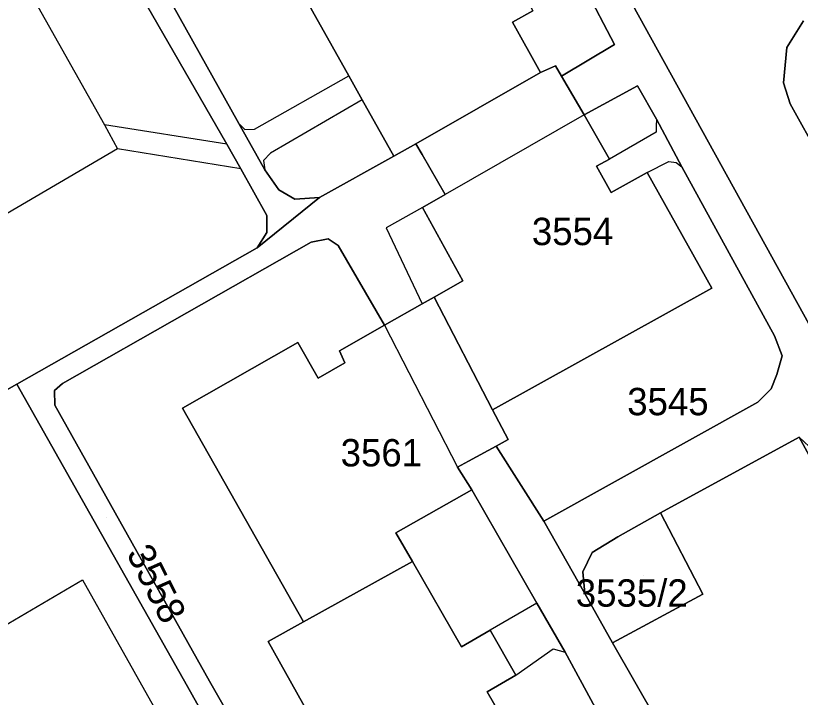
# Model space of a CAD drawing. Extents: x -262715 to -259381, y -1237238 to -1231182.
# Drawn here: x -261540.5 to -261483.2, y -1235944.8 to -1235895 of the extents above; entities that cross this region are included whole.
import ezdxf

# ---------------------------------------------------------------- set-up
doc = ezdxf.new("R2010")
doc.units = 0
for name, color, linetype in [('body_kn', 7, 'Continuous'), ('kladpar_druhypozemkov', 7, 'Continuous'), ('kladpar_hranice', 7, 'Continuous'), ('kladpar_parcelnecisla', 7, 'Continuous'), ('kladpar_plochy', 7, 'Continuous'), ('zappar_hrandruhpozemk', 7, 'Continuous')]:
    doc.layers.add(name, color=color, linetype=linetype)

msp = doc.modelspace()

# ---------------------------------------------------------------- linework, layer by layer
at = {"layer": 'body_kn'}
for p, q in [((-261504.23, -1235895.5), (-261504.23, -1235895.5)), ((-261496.78, -1235897.15), (-261496.78, -1235897.15)), ((-261484.19, -1235897.36), (-261484.19, -1235897.36)), ((-261501.1, -1235898.69), (-261501.1, -1235898.69)), ((-261501.1, -1235898.69), (-261501.1, -1235898.69)), ((-261516.2, -1235899.43), (-261516.2, -1235899.43)), ((-261502.2, -1235899.18), (-261502.2, -1235899.18)), ((-261500.65, -1235899.46), (-261500.65, -1235899.46)), ((-261495.11, -1235900.16), (-261495.11, -1235900.16)), ((-261495.11, -1235900.16), (-261495.11, -1235900.16)), ((-261484.44, -1235899.95), (-261484.44, -1235899.95)), ((-261515.22, -1235901.18), (-261515.22, -1235901.18)), ((-261515.22, -1235901.18), (-261515.22, -1235901.18)), ((-261483.95, -1235901.48), (-261483.95, -1235901.48)), ((-261499.01, -1235902.29), (-261499.01, -1235902.29)), ((-261499.01, -1235902.29), (-261499.01, -1235902.29)), ((-261534.07, -1235903), (-261534.07, -1235903)), ((-261524.24, -1235902.92), (-261524.24, -1235902.92)), ((-261524.24, -1235902.92), (-261524.24, -1235902.92)), ((-261493.72, -1235902.6), (-261493.72, -1235902.6)), ((-261493.72, -1235902.6), (-261493.72, -1235902.6)), ((-261523.8, -1235903.34), (-261523.8, -1235903.34)), ((-261523.1, -1235903.32), (-261523.1, -1235903.32)), ((-261493.74, -1235903.54), (-261493.74, -1235903.54)), ((-261493.73, -1235903.1), (-261493.73, -1235903.1)), ((-261525.12, -1235904.42), (-261525.12, -1235904.42)), ((-261525.12, -1235904.42), (-261525.12, -1235904.42)), ((-261511.31, -1235904.39), (-261511.31, -1235904.39)), ((-261511.31, -1235904.39), (-261511.31, -1235904.39)), ((-261533.12, -1235904.76), (-261533.12, -1235904.76)), ((-261533.12, -1235904.76), (-261533.12, -1235904.76)), ((-261521.93, -1235905.08), (-261521.93, -1235905.08)), ((-261512.92, -1235905.29), (-261512.92, -1235905.29)), ((-261510.85, -1235905.18), (-261510.85, -1235905.18)), ((-261522.43, -1235905.62), (-261522.43, -1235905.62)), ((-261497.15, -1235905.51), (-261497.15, -1235905.51)), ((-261492.8, -1235905.7), (-261492.8, -1235905.7)), ((-261492.27, -1235905.77), (-261492.27, -1235905.77)), ((-261524.09, -1235906.23), (-261524.09, -1235906.23)), ((-261524.09, -1235906.23), (-261524.09, -1235906.23)), ((-261522.33, -1235906.3), (-261522.33, -1235906.3)), ((-261498.1, -1235906.04), (-261498.1, -1235906.04)), ((-261491.85, -1235906.07), (-261491.85, -1235906.07)), ((-261494.4, -1235906.49), (-261494.4, -1235906.49)), ((-261494.4, -1235906.49), (-261494.4, -1235906.49)), ((-261521.31, -1235907.77), (-261521.31, -1235907.77)), ((-261509.15, -1235908.1), (-261509.15, -1235908.1)), ((-261497.02, -1235907.96), (-261497.02, -1235907.96)), ((-261520.15, -1235908.45), (-261520.15, -1235908.45)), ((-261518.35, -1235908.32), (-261518.35, -1235908.32)), ((-261510.81, -1235909.04), (-261510.81, -1235909.04)), ((-261510.81, -1235909.04), (-261510.81, -1235909.04)), ((-261522.2, -1235909.63), (-261522.2, -1235909.63)), ((-261522.2, -1235910.88), (-261522.2, -1235910.88)), ((-261513.48, -1235910.54), (-261513.48, -1235910.54)), ((-261518.95, -1235911.58), (-261518.95, -1235911.58)), ((-261517.71, -1235911.33), (-261517.71, -1235911.33)), ((-261522.89, -1235911.99), (-261522.89, -1235911.99)), ((-261516.98, -1235911.82), (-261516.98, -1235911.82)), ((-261507.88, -1235914.42), (-261507.88, -1235914.42)), ((-261489.66, -1235914.94), (-261489.66, -1235914.94)), ((-261509.96, -1235915.59), (-261509.96, -1235915.59)), ((-261509.96, -1235915.59), (-261509.96, -1235915.59)), ((-261510.83, -1235916.09), (-261510.83, -1235916.09)), ((-261513.59, -1235917.65), (-261513.59, -1235917.65)), ((-261513.59, -1235917.65), (-261513.59, -1235917.65)), ((-261485.1, -1235918.43), (-261485.1, -1235918.43)), ((-261519.92, -1235918.91), (-261519.92, -1235918.91)), ((-261516.89, -1235919.52), (-261516.89, -1235919.52)), ((-261484.53, -1235919.9), (-261484.53, -1235919.9)), ((-261516.5, -1235920.41), (-261516.5, -1235920.41)), ((-261484.92, -1235921.26), (-261484.92, -1235921.26)), ((-261540.46, -1235921.96), (-261540.46, -1235921.96)), ((-261540.46, -1235921.96), (-261540.46, -1235921.96)), ((-261537.13, -1235921.9), (-261537.13, -1235921.9)), ((-261518.43, -1235921.52), (-261518.43, -1235921.52)), ((-261537.71, -1235922.41), (-261537.71, -1235922.41)), ((-261485.32, -1235922.31), (-261485.32, -1235922.31)), ((-261537.7, -1235923.49), (-261537.7, -1235923.49)), ((-261486.31, -1235923.27), (-261486.31, -1235923.27)), ((-261528.35, -1235923.71), (-261528.35, -1235923.71)), ((-261505.7, -1235923.84), (-261505.7, -1235923.84)), ((-261483.28, -1235925.82), (-261483.28, -1235925.82)), ((-261483.28, -1235925.82), (-261483.28, -1235925.82)), ((-261505.44, -1235926.49), (-261505.44, -1235926.49)), ((-261505.44, -1235926.49), (-261505.44, -1235926.49)), ((-261504.56, -1235926.01), (-261504.56, -1235926.01)), ((-261507.46, -1235927.59), (-261507.46, -1235927.59)), ((-261508.27, -1235928.03), (-261508.27, -1235928.03)), ((-261507.21, -1235929.67), (-261507.21, -1235929.67)), ((-261507.21, -1235929.67), (-261507.21, -1235929.67)), ((-261493.41, -1235931.37), (-261493.41, -1235931.37)), ((-261493.41, -1235931.37), (-261493.41, -1235931.37)), ((-261501.95, -1235931.98), (-261501.95, -1235931.98)), ((-261512.76, -1235932.82), (-261512.76, -1235932.82)), ((-261496.54, -1235933.12), (-261496.54, -1235933.12)), ((-261498.42, -1235934.26), (-261498.42, -1235934.26)), ((-261511.55, -1235934.92), (-261511.55, -1235934.92)), ((-261511.55, -1235934.92), (-261511.55, -1235934.92)), ((-261499.09, -1235935.66), (-261499.09, -1235935.66)), ((-261535.67, -1235936.25), (-261535.67, -1235936.25)), ((-261498.95, -1235937.26), (-261498.95, -1235937.26)), ((-261490.32, -1235937.3), (-261490.32, -1235937.3)), ((-261502.45, -1235937.97), (-261502.45, -1235937.97)), ((-261502.45, -1235937.97), (-261502.45, -1235937.97)), ((-261519.51, -1235939.33), (-261519.51, -1235939.33)), ((-261505.87, -1235939.94), (-261505.87, -1235939.94)), ((-261522.1, -1235940.77), (-261522.1, -1235940.77)), ((-261496.92, -1235940.85), (-261496.92, -1235940.85)), ((-261507.97, -1235941.15), (-261507.97, -1235941.15)), ((-261501.26, -1235941.31), (-261501.26, -1235941.31)), ((-261500.4, -1235941.55), (-261500.4, -1235941.55)), ((-261526.39, -1235943.66), (-261526.39, -1235943.66)), ((-261503.99, -1235943.22), (-261503.99, -1235943.22)), ((-261503.99, -1235943.22), (-261503.99, -1235943.22)), ((-261527.77, -1235944.43), (-261527.77, -1235944.43)), ((-261506.09, -1235944.43), (-261506.09, -1235944.43))]:
    msp.add_line(p, q, dxfattribs=at)
at = {"layer": 'kladpar_druhypozemkov'}
for p, q in [((-261499.69, -1235909.67), (-261499.69, -1235909.67)), ((-261492.04, -1235922.33), (-261492.04, -1235922.33)), ((-261513.74, -1235926.05), (-261513.74, -1235926.05)), ((-261533.89, -1235931.69), (-261533.89, -1235931.69)), ((-261494.65, -1235935.93), (-261494.65, -1235935.93))]:
    msp.add_line(p, q, dxfattribs=at)
at = {"layer": 'kladpar_hranice'}
for points in [[(-261535.17, -1235821.81), (-261498.26, -1235889.12), (-261476.92, -1235927.77)], [(-261476.92, -1235927.77), (-261498.26, -1235889.12), (-261535.17, -1235821.81)], [(-261561.64, -1235840.09), (-261553.29, -1235855.08), (-261550.64, -1235859.41), (-261540.64, -1235877.08), (-261538.69, -1235880.86), (-261525.12, -1235904.42), (-261524.09, -1235906.23), (-261522.2, -1235909.63), (-261522.2, -1235910.88), (-261522.89, -1235911.99), (-261540.46, -1235921.96), (-261562.34, -1235934.38), (-261576.65, -1235909.14), (-261577.52, -1235907.74), (-261598.05, -1235872.26), (-261592.46, -1235857.37), (-261566.2, -1235842.67), (-261561.64, -1235840.09)], [(-261544.98, -1235865.77), (-261538.62, -1235877.52), (-261536.85, -1235880.56), (-261533.11, -1235887.24), (-261530.97, -1235890.86), (-261524.24, -1235902.92), (-261522.33, -1235906.3), (-261521.31, -1235907.77), (-261520.15, -1235908.45), (-261518.35, -1235908.32), (-261522.89, -1235911.99), (-261522.2, -1235910.88), (-261522.2, -1235909.63), (-261524.09, -1235906.23), (-261525.12, -1235904.42), (-261538.69, -1235880.86), (-261540.64, -1235877.08), (-261550.64, -1235859.41)], [(-261534.38, -1235866.93), (-261530.5, -1235873.86), (-261529.53, -1235875.61), (-261527.23, -1235879.71), (-261524.88, -1235883.91), (-261523.76, -1235885.92), (-261520.08, -1235892.5), (-261516.2, -1235899.43), (-261515.22, -1235901.18), (-261512.92, -1235905.29), (-261518.35, -1235908.32), (-261520.15, -1235908.45), (-261521.31, -1235907.77), (-261522.33, -1235906.3), (-261524.24, -1235902.92), (-261530.97, -1235890.86), (-261533.11, -1235887.24), (-261536.85, -1235880.56), (-261538.62, -1235877.52), (-261544.98, -1235865.77)], [(-261516.4, -1235873.51), (-261514.36, -1235877.19), (-261512.86, -1235876.36), (-261512.23, -1235877.49), (-261511.16, -1235879.42), (-261512.67, -1235880.25), (-261509.28, -1235886.37), (-261505.92, -1235892.46), (-261504.43, -1235891.63), (-261503.79, -1235892.79), (-261502.75, -1235894.67), (-261504.23, -1235895.5), (-261502.2, -1235899.18), (-261511.31, -1235904.39), (-261512.92, -1235905.29), (-261515.22, -1235901.18), (-261516.2, -1235899.43), (-261520.08, -1235892.5), (-261523.76, -1235885.92), (-261524.88, -1235883.91), (-261527.23, -1235879.71), (-261516.4, -1235873.51)], [(-261498.96, -1235892.98), (-261496.78, -1235897.15), (-261500.65, -1235899.46), (-261501.1, -1235898.69), (-261502.2, -1235899.18), (-261504.23, -1235895.5), (-261502.75, -1235894.67)], [(-261481.82, -1235927.19), (-261483.28, -1235925.82), (-261493.41, -1235931.37), (-261496.54, -1235933.12), (-261498.42, -1235934.26), (-261499.09, -1235935.66), (-261498.95, -1235937.26), (-261501.95, -1235931.98), (-261486.31, -1235923.27), (-261485.32, -1235922.31), (-261484.92, -1235921.26), (-261484.53, -1235919.9), (-261485.1, -1235918.43), (-261491.85, -1235906.07), (-261493.72, -1235902.6), (-261495.11, -1235900.16), (-261499.01, -1235902.29), (-261500.65, -1235899.46), (-261496.78, -1235897.15), (-261498.96, -1235892.98)], [(-261481.77, -1235905.38), (-261483.95, -1235901.48), (-261484.44, -1235899.95), (-261484.19, -1235897.36), (-261482.96, -1235895.4)], [(-261482.96, -1235895.4), (-261484.19, -1235897.36), (-261484.44, -1235899.95), (-261483.95, -1235901.48), (-261481.77, -1235905.38)], [(-261501.1, -1235898.69), (-261500.65, -1235899.46), (-261499.01, -1235902.29), (-261497.15, -1235905.51), (-261498.1, -1235906.04), (-261497.02, -1235907.96), (-261494.4, -1235906.49), (-261489.66, -1235914.94), (-261505.7, -1235923.84), (-261509.96, -1235915.59), (-261507.88, -1235914.42), (-261510.81, -1235909.04), (-261509.15, -1235908.1), (-261510.85, -1235905.18), (-261511.31, -1235904.39), (-261502.2, -1235899.18), (-261501.1, -1235898.69)], [(-261495.11, -1235900.16), (-261493.72, -1235902.6), (-261491.85, -1235906.07), (-261485.1, -1235918.43), (-261484.53, -1235919.9), (-261484.92, -1235921.26), (-261485.32, -1235922.31), (-261486.31, -1235923.27), (-261501.95, -1235931.98), (-261505.44, -1235926.49), (-261504.56, -1235926.01), (-261505.7, -1235923.84), (-261489.66, -1235914.94), (-261494.4, -1235906.49), (-261497.02, -1235907.96), (-261498.1, -1235906.04), (-261497.15, -1235905.51), (-261499.01, -1235902.29), (-261495.11, -1235900.16)], [(-261522.17, -1235954.47), (-261527.77, -1235944.43), (-261540.46, -1235921.96), (-261522.89, -1235911.99), (-261518.35, -1235908.32), (-261512.92, -1235905.29), (-261511.31, -1235904.39)], [(-261511.31, -1235904.39), (-261510.85, -1235905.18), (-261509.15, -1235908.1), (-261510.81, -1235909.04), (-261507.88, -1235914.42), (-261509.96, -1235915.59), (-261510.83, -1235916.09), (-261513.59, -1235917.65), (-261516.98, -1235911.82), (-261517.71, -1235911.33), (-261518.95, -1235911.58), (-261537.13, -1235921.9), (-261537.71, -1235922.41), (-261537.7, -1235923.49), (-261526.39, -1235943.66), (-261522.6, -1235950.25)], [(-261522.6, -1235950.25), (-261526.39, -1235943.66), (-261537.7, -1235923.49), (-261537.71, -1235922.41), (-261537.13, -1235921.9), (-261518.95, -1235911.58), (-261517.71, -1235911.33), (-261516.98, -1235911.82), (-261513.59, -1235917.65)], [(-261509.96, -1235915.59), (-261505.7, -1235923.84), (-261504.56, -1235926.01), (-261505.44, -1235926.49), (-261507.46, -1235927.59), (-261508.27, -1235928.03), (-261507.21, -1235929.67), (-261512.76, -1235932.82), (-261511.55, -1235934.92), (-261519.51, -1235939.33), (-261528.35, -1235923.71), (-261519.92, -1235918.91), (-261518.43, -1235921.52), (-261516.5, -1235920.41), (-261516.89, -1235919.52), (-261513.59, -1235917.65), (-261510.83, -1235916.09), (-261509.96, -1235915.59)], [(-261513.59, -1235917.65), (-261516.89, -1235919.52), (-261516.5, -1235920.41), (-261518.43, -1235921.52), (-261519.92, -1235918.91), (-261528.35, -1235923.71), (-261519.51, -1235939.33), (-261522.1, -1235940.77), (-261517.84, -1235948.38)], [(-261540.46, -1235921.96), (-261527.77, -1235944.43), (-261522.17, -1235954.47), (-261521.38, -1235955.88), (-261520.63, -1235957.14), (-261519.51, -1235959.03), (-261505.56, -1235983.78), (-261504.77, -1235985.18), (-261500.84, -1235992.1), (-261500.8, -1235992.47), (-261500.77, -1235992.79), (-261501.2, -1235993.19), (-261522.13, -1236005.25), (-261522.88, -1236005.56), (-261523.55, -1236004.88), (-261540.25, -1235973.27), (-261541.17, -1235971.75), (-261562.34, -1235934.38), (-261540.46, -1235921.96)], [(-261483.28, -1235925.82), (-261477.92, -1235935.65), (-261473.3, -1235943.61), (-261470.31, -1235948.96), (-261465.91, -1235957.36), (-261463.14, -1235963.01), (-261458.68, -1235971.33), (-261455.74, -1235976.71), (-261453.68, -1235980.59), (-261462.01, -1235986.18), (-261466.66, -1235989.3), (-261468.65, -1235990.63), (-261482.76, -1235966.24), (-261488.77, -1235955.11), (-261496.92, -1235940.85), (-261490.32, -1235937.3), (-261493.41, -1235931.37), (-261483.28, -1235925.82)], [(-261477.92, -1235935.65), (-261483.28, -1235925.82), (-261481.82, -1235927.19)], [(-261480.1, -1235977.67), (-261483.5, -1235971.96), (-261485.92, -1235967.7), (-261491.69, -1235957.29), (-261492.05, -1235956.66), (-261494.28, -1235952.81), (-261500.4, -1235941.55), (-261502.45, -1235937.97), (-261507.21, -1235929.67), (-261508.27, -1235928.03), (-261507.46, -1235927.59), (-261505.44, -1235926.49)], [(-261505.44, -1235926.49), (-261501.95, -1235931.98), (-261498.95, -1235937.26), (-261496.92, -1235940.85), (-261488.77, -1235955.11), (-261482.76, -1235966.24)], [(-261480.5, -1235978.28), (-261484.58, -1235980.24), (-261485.08, -1235980.98), (-261488.69, -1235974.71), (-261486.6, -1235973.51), (-261488.47, -1235970.24), (-261490.56, -1235971.45), (-261493.98, -1235965.5), (-261497.4, -1235959.55), (-261495.31, -1235958.35), (-261497.19, -1235955.08), (-261499.28, -1235956.28), (-261502.68, -1235950.35), (-261506.09, -1235944.43), (-261503.99, -1235943.22), (-261505.87, -1235939.94), (-261507.97, -1235941.15), (-261511.55, -1235934.92), (-261512.76, -1235932.82), (-261507.21, -1235929.67)], [(-261507.21, -1235929.67), (-261502.45, -1235937.97), (-261500.4, -1235941.55), (-261494.28, -1235952.81), (-261492.05, -1235956.66), (-261491.69, -1235957.29), (-261485.92, -1235967.7), (-261483.5, -1235971.96), (-261480.1, -1235977.67)], [(-261493.41, -1235931.37), (-261490.32, -1235937.3), (-261496.92, -1235940.85), (-261498.95, -1235937.26), (-261499.09, -1235935.66), (-261498.42, -1235934.26), (-261496.54, -1235933.12), (-261493.41, -1235931.37)], [(-261517.84, -1235948.38), (-261522.1, -1235940.77), (-261519.51, -1235939.33), (-261511.55, -1235934.92)], [(-261511.55, -1235934.92), (-261507.97, -1235941.15), (-261505.87, -1235939.94), (-261503.99, -1235943.22), (-261506.09, -1235944.43), (-261502.68, -1235950.35)]]:
    msp.add_lwpolyline(points, dxfattribs=at)
at = {"layer": 'kladpar_plochy'}
for points in [[(-261535.17, -1235821.81), (-261498.26, -1235889.12), (-261476.92, -1235927.77)], [(-261476.92, -1235927.77), (-261498.26, -1235889.12), (-261535.17, -1235821.81)], [(-261544.98, -1235865.77), (-261538.62, -1235877.52), (-261536.85, -1235880.56), (-261533.11, -1235887.24), (-261530.97, -1235890.86), (-261524.24, -1235902.92), (-261522.33, -1235906.3), (-261521.31, -1235907.77), (-261520.15, -1235908.45), (-261518.35, -1235908.32), (-261522.89, -1235911.99), (-261522.2, -1235910.88), (-261522.2, -1235909.63), (-261524.09, -1235906.23), (-261525.12, -1235904.42), (-261538.69, -1235880.86), (-261540.64, -1235877.08), (-261550.64, -1235859.41)], [(-261534.38, -1235866.93), (-261530.5, -1235873.86), (-261529.53, -1235875.61), (-261527.23, -1235879.71), (-261524.88, -1235883.91), (-261523.76, -1235885.92), (-261520.08, -1235892.5), (-261516.2, -1235899.43), (-261515.22, -1235901.18), (-261512.92, -1235905.29), (-261518.35, -1235908.32), (-261520.15, -1235908.45), (-261521.31, -1235907.77), (-261522.33, -1235906.3), (-261524.24, -1235902.92), (-261530.97, -1235890.86), (-261533.11, -1235887.24), (-261536.85, -1235880.56), (-261538.62, -1235877.52), (-261544.98, -1235865.77)], [(-261498.96, -1235892.98), (-261496.78, -1235897.15), (-261500.65, -1235899.46), (-261501.1, -1235898.69), (-261502.2, -1235899.18), (-261504.23, -1235895.5), (-261502.75, -1235894.67)], [(-261481.82, -1235927.19), (-261483.28, -1235925.82), (-261493.41, -1235931.37), (-261496.54, -1235933.12), (-261498.42, -1235934.26), (-261499.09, -1235935.66), (-261498.95, -1235937.26), (-261501.95, -1235931.98), (-261486.31, -1235923.27), (-261485.32, -1235922.31), (-261484.92, -1235921.26), (-261484.53, -1235919.9), (-261485.1, -1235918.43), (-261491.85, -1235906.07), (-261493.72, -1235902.6), (-261495.11, -1235900.16), (-261499.01, -1235902.29), (-261500.65, -1235899.46), (-261496.78, -1235897.15), (-261498.96, -1235892.98)], [(-261481.77, -1235905.38), (-261483.95, -1235901.48), (-261484.44, -1235899.95), (-261484.19, -1235897.36), (-261482.96, -1235895.4)], [(-261482.96, -1235895.4), (-261484.19, -1235897.36), (-261484.44, -1235899.95), (-261483.95, -1235901.48), (-261481.77, -1235905.38)], [(-261522.17, -1235954.47), (-261527.77, -1235944.43), (-261540.46, -1235921.96), (-261522.89, -1235911.99), (-261518.35, -1235908.32), (-261512.92, -1235905.29), (-261511.31, -1235904.39), (-261510.85, -1235905.18), (-261509.15, -1235908.1), (-261510.81, -1235909.04), (-261507.88, -1235914.42), (-261509.96, -1235915.59), (-261510.83, -1235916.09), (-261513.59, -1235917.65), (-261516.98, -1235911.82), (-261517.71, -1235911.33), (-261518.95, -1235911.58), (-261537.13, -1235921.9), (-261537.71, -1235922.41), (-261537.7, -1235923.49), (-261526.39, -1235943.66), (-261522.6, -1235950.25)], [(-261522.6, -1235950.25), (-261526.39, -1235943.66), (-261537.7, -1235923.49), (-261537.71, -1235922.41), (-261537.13, -1235921.9), (-261518.95, -1235911.58), (-261517.71, -1235911.33), (-261516.98, -1235911.82), (-261513.59, -1235917.65), (-261516.89, -1235919.52), (-261516.5, -1235920.41), (-261518.43, -1235921.52), (-261519.92, -1235918.91), (-261528.35, -1235923.71), (-261519.51, -1235939.33), (-261522.1, -1235940.77), (-261517.84, -1235948.38)], [(-261477.92, -1235935.65), (-261483.28, -1235925.82), (-261481.82, -1235927.19)], [(-261480.1, -1235977.67), (-261483.5, -1235971.96), (-261485.92, -1235967.7), (-261491.69, -1235957.29), (-261492.05, -1235956.66), (-261494.28, -1235952.81), (-261500.4, -1235941.55), (-261502.45, -1235937.97), (-261507.21, -1235929.67), (-261508.27, -1235928.03), (-261507.46, -1235927.59), (-261505.44, -1235926.49), (-261501.95, -1235931.98), (-261498.95, -1235937.26), (-261496.92, -1235940.85), (-261488.77, -1235955.11), (-261482.76, -1235966.24)], [(-261502.68, -1235950.35), (-261506.09, -1235944.43), (-261503.99, -1235943.22), (-261505.87, -1235939.94), (-261507.97, -1235941.15), (-261511.55, -1235934.92), (-261512.76, -1235932.82), (-261507.21, -1235929.67), (-261502.45, -1235937.97), (-261500.4, -1235941.55), (-261494.28, -1235952.81)], [(-261517.84, -1235948.38), (-261522.1, -1235940.77), (-261519.51, -1235939.33), (-261511.55, -1235934.92), (-261507.97, -1235941.15), (-261505.87, -1235939.94), (-261503.99, -1235943.22), (-261506.09, -1235944.43), (-261502.68, -1235950.35)]]:
    msp.add_lwpolyline(points, dxfattribs=at)
for points in [[(-261561.64, -1235840.09), (-261553.29, -1235855.08), (-261550.64, -1235859.41), (-261540.64, -1235877.08), (-261538.69, -1235880.86), (-261525.12, -1235904.42), (-261524.09, -1235906.23), (-261522.2, -1235909.63), (-261522.2, -1235910.88), (-261522.89, -1235911.99), (-261540.46, -1235921.96), (-261562.34, -1235934.38), (-261576.65, -1235909.14), (-261577.52, -1235907.74), (-261598.05, -1235872.26), (-261592.46, -1235857.37), (-261566.2, -1235842.67)], [(-261516.4, -1235873.51), (-261514.36, -1235877.19), (-261512.86, -1235876.36), (-261512.23, -1235877.49), (-261511.16, -1235879.42), (-261512.67, -1235880.25), (-261509.28, -1235886.37), (-261505.92, -1235892.46), (-261504.43, -1235891.63), (-261503.79, -1235892.79), (-261502.75, -1235894.67), (-261504.23, -1235895.5), (-261502.2, -1235899.18), (-261511.31, -1235904.39), (-261512.92, -1235905.29), (-261515.22, -1235901.18), (-261516.2, -1235899.43), (-261520.08, -1235892.5), (-261523.76, -1235885.92), (-261524.88, -1235883.91), (-261527.23, -1235879.71)], [(-261501.1, -1235898.69), (-261500.65, -1235899.46), (-261499.01, -1235902.29), (-261497.15, -1235905.51), (-261498.1, -1235906.04), (-261497.02, -1235907.96), (-261494.4, -1235906.49), (-261489.66, -1235914.94), (-261505.7, -1235923.84), (-261509.96, -1235915.59), (-261507.88, -1235914.42), (-261510.81, -1235909.04), (-261509.15, -1235908.1), (-261510.85, -1235905.18), (-261511.31, -1235904.39), (-261502.2, -1235899.18)], [(-261495.11, -1235900.16), (-261493.72, -1235902.6), (-261491.85, -1235906.07), (-261485.1, -1235918.43), (-261484.53, -1235919.9), (-261484.92, -1235921.26), (-261485.32, -1235922.31), (-261486.31, -1235923.27), (-261501.95, -1235931.98), (-261505.44, -1235926.49), (-261504.56, -1235926.01), (-261505.7, -1235923.84), (-261489.66, -1235914.94), (-261494.4, -1235906.49), (-261497.02, -1235907.96), (-261498.1, -1235906.04), (-261497.15, -1235905.51), (-261499.01, -1235902.29)], [(-261509.96, -1235915.59), (-261505.7, -1235923.84), (-261504.56, -1235926.01), (-261505.44, -1235926.49), (-261507.46, -1235927.59), (-261508.27, -1235928.03), (-261507.21, -1235929.67), (-261512.76, -1235932.82), (-261511.55, -1235934.92), (-261519.51, -1235939.33), (-261528.35, -1235923.71), (-261519.92, -1235918.91), (-261518.43, -1235921.52), (-261516.5, -1235920.41), (-261516.89, -1235919.52), (-261513.59, -1235917.65), (-261510.83, -1235916.09)], [(-261540.46, -1235921.96), (-261527.77, -1235944.43), (-261522.17, -1235954.47), (-261521.38, -1235955.88), (-261520.63, -1235957.14), (-261519.51, -1235959.03), (-261505.56, -1235983.78), (-261504.77, -1235985.18), (-261500.84, -1235992.1), (-261500.8, -1235992.47), (-261500.77, -1235992.79), (-261501.2, -1235993.19), (-261522.13, -1236005.25), (-261522.88, -1236005.56), (-261523.55, -1236004.88), (-261540.25, -1235973.27), (-261541.17, -1235971.75), (-261562.34, -1235934.38)], [(-261483.28, -1235925.82), (-261477.92, -1235935.65), (-261473.3, -1235943.61), (-261470.31, -1235948.96), (-261465.91, -1235957.36), (-261463.14, -1235963.01), (-261458.68, -1235971.33), (-261455.74, -1235976.71), (-261453.68, -1235980.59), (-261462.01, -1235986.18), (-261466.66, -1235989.3), (-261468.65, -1235990.63), (-261482.76, -1235966.24), (-261488.77, -1235955.11), (-261496.92, -1235940.85), (-261490.32, -1235937.3), (-261493.41, -1235931.37)], [(-261493.41, -1235931.37), (-261490.32, -1235937.3), (-261496.92, -1235940.85), (-261498.95, -1235937.26), (-261499.09, -1235935.66), (-261498.42, -1235934.26), (-261496.54, -1235933.12)]]:
    msp.add_lwpolyline(points, close=True, dxfattribs=at)
at = {"layer": 'zappar_hrandruhpozemk'}
for p, q in [((-261523.1, -1235903.32), (-261516.2, -1235899.43)), ((-261515.22, -1235901.18), (-261521.93, -1235905.08)), ((-261499.01, -1235902.29), (-261509.15, -1235908.1)), ((-261525.12, -1235904.42), (-261534.07, -1235903)), ((-261493.74, -1235903.54), (-261497.15, -1235905.51)), ((-261533.12, -1235904.76), (-261549.05, -1235914.08)), ((-261524.09, -1235906.23), (-261533.12, -1235904.76)), ((-261494.4, -1235906.49), (-261492.8, -1235905.7)), ((-261510.81, -1235909.04), (-261513.48, -1235910.54)), ((-261513.48, -1235910.54), (-261510.83, -1235916.09)), ((-261513.59, -1235917.65), (-261508.27, -1235928.03)), ((-261548.74, -1235943.95), (-261535.67, -1235936.25)), ((-261502.45, -1235937.97), (-261505.87, -1235939.94)), ((-261503.99, -1235943.22), (-261501.26, -1235941.31)), ((-261501.26, -1235941.31), (-261500.4, -1235941.55))]:
    msp.add_line(p, q, dxfattribs=at)
for points in [[(-261559.12, -1235858.54), (-261534.07, -1235903), (-261533.12, -1235904.76)], [(-261524.24, -1235902.92), (-261523.8, -1235903.34), (-261523.1, -1235903.32)], [(-261493.72, -1235902.6), (-261493.73, -1235903.1), (-261493.74, -1235903.54)], [(-261521.93, -1235905.08), (-261522.43, -1235905.62), (-261522.33, -1235906.3)], [(-261492.8, -1235905.7), (-261492.27, -1235905.77), (-261491.85, -1235906.07)], [(-261535.67, -1235936.25), (-261524.62, -1235955.88), (-261523.83, -1235957.33)]]:
    msp.add_lwpolyline(points, dxfattribs=at)

# ---------------------------------------------------------------- texts
at = {"layer": 'kladpar_parcelnecisla'}
for s, p in [('3554', (-261502.823, -1235911.8)), ('3561', (-261516.798, -1235927.97)), ('3535/2', (-261499.612, -1235938.22))]:
    msp.add_text(s, height=2, dxfattribs=at).set_placement(p)
for s, rotation, p in [('3545', 360, (-261495.853, -1235924.23)), ('3558', 297, (-261532.49, -1235934.322))]:
    msp.add_text(s, height=2, rotation=rotation, dxfattribs=at).set_placement(p)

doc.saveas('drawing.dxf')
